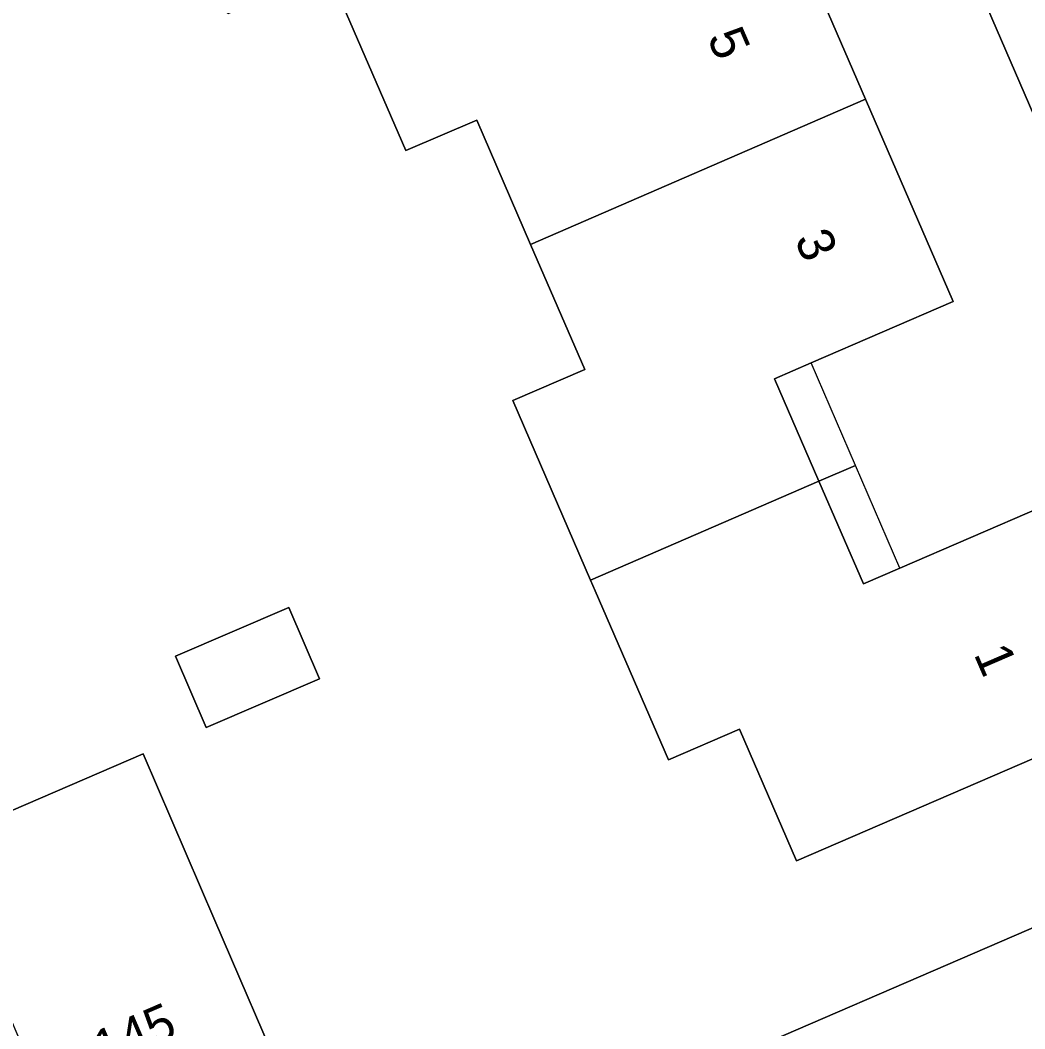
# Model space of a CAD drawing. Extents: x 157767 to 159172, y 387839 to 389425.
# Drawn here: x 158221.29 to 158248.51, y 388608.77 to 388636.12 of the extents above; entities that cross this region are included whole.
import ezdxf

# ---------------------------------------------------------------- set-up
doc = ezdxf.new("R2010")
doc.units = 0
for name, color, linetype in [('IMGEO_Erf', 7, 'Continuous'), ('IMGEO_Muur', 7, 'Continuous'), ('IMGEO_Pand', 7, 'Continuous'), ('IMGEO_Pand_nummerreeks', 7, 'Continuous'), ('IMGEO_Pand_overbouw', 7, 'Continuous'), ('IMGEO_Voetpad_open', 7, 'Continuous')]:
    doc.layers.add(name, color=color, linetype=linetype)

msp = doc.modelspace()

# ---------------------------------------------------------------- linework, layer by layer
at = {"layer": 'IMGEO_Erf'}
for points in [[(158255.423, 388618.118), (158233.123, 388669.657)], [(158251.413, 388617.259), (158242.316, 388613.323), (158240.772, 388616.892), (158238.85, 388616.06), (158236.865, 388620.649), (158236.741, 388620.936), (158234.634, 388625.804), (158236.581, 388626.646), (158235.115, 388630.034), (158233.656, 388633.407), (158231.74, 388632.579), (158229.626, 388637.464), (158226.913, 388636.29), (158223.341, 388644.546), (158227.994, 388646.559), (158226.526, 388649.952), (158224.628, 388649.131), (158222.51, 388654.026), (158222.405, 388654.268), (158220.42, 388658.856), (158222.342, 388659.688), (158220.415, 388664.141)], [(158241.83, 388639.421), (158244.188, 388633.972), (158246.561, 388628.487), (158242.715, 388626.823), (158241.725, 388626.395), (158242.926, 388623.62), (158244.133, 388620.832), (158245.122, 388621.26), (158248.963, 388622.922)], [(158198.873, 388607.409), (158203.687, 388609.482), (158204.504, 388607.586), (158207.946, 388609.068), (158211.319, 388610.521), (158210.496, 388612.433), (158215.381, 388614.537), (158220.214, 388616.618), (158221.047, 388614.685), (158224.622, 388616.225), (158226.565, 388611.712), (158228.543, 388607.119)], [(158248.219, 388611.293), (158253.069, 388613.388)], [(158193.545, 388587.67), (158231.329, 388603.995), (158248.219, 388611.293)]]:
    msp.add_lwpolyline(points, dxfattribs=at)
msp.add_lwpolyline([(158225.497, 388618.874), (158228.567, 388620.196), (158229.399, 388618.263), (158226.329, 388616.942)], close=True, dxfattribs=at)
at = {"layer": 'IMGEO_Muur'}
msp.add_lwpolyline([(158231.329, 388603.995), (158248.219, 388611.293)], dxfattribs=at)
at = {"layer": 'IMGEO_Pand'}
for points in [[(158235.776, 388640.14), (158229.626, 388637.464), (158231.74, 388632.579), (158233.656, 388633.407), (158235.115, 388630.034), (158244.188, 388633.972), (158241.83, 388639.421), (158238.006, 388637.766), (158236.993, 388637.328)], [(158244.188, 388633.972), (158235.115, 388630.034), (158236.581, 388626.646), (158234.634, 388625.804), (158236.741, 388620.936), (158242.926, 388623.62), (158241.725, 388626.395), (158242.715, 388626.823), (158246.561, 388628.487)], [(158236.741, 388620.936), (158236.865, 388620.649), (158238.85, 388616.06), (158240.772, 388616.892), (158242.316, 388613.323), (158251.413, 388617.259), (158248.963, 388622.922), (158245.122, 388621.26), (158244.133, 388620.832), (158242.926, 388623.62)], [(158225.497, 388618.874), (158226.329, 388616.942), (158229.399, 388618.263), (158228.567, 388620.196)], [(158215.381, 388614.537), (158218.06, 388608.375), (158220.806, 388609.558), (158221.226, 388608.582), (158222.903, 388604.69), (158228.543, 388607.119), (158226.565, 388611.712), (158224.622, 388616.225), (158221.047, 388614.685), (158220.214, 388616.618)]]:
    msp.add_lwpolyline(points, close=True, dxfattribs=at)
at = {"layer": 'IMGEO_Pand_overbouw'}
for points in [[(158242.715, 388626.823), (158241.725, 388626.395), (158242.926, 388623.62), (158243.916, 388624.048)], [(158242.926, 388623.62), (158244.133, 388620.832), (158245.122, 388621.26), (158243.916, 388624.048)]]:
    msp.add_lwpolyline(points, close=True, dxfattribs=at)
at = {"layer": 'IMGEO_Voetpad_open'}
for points in [[(158233.123, 388669.657), (158255.423, 388618.118)], [(158253.069, 388613.388), (158248.219, 388611.293), (158231.329, 388603.995), (158193.545, 388587.67)]]:
    msp.add_lwpolyline(points, dxfattribs=at)

# ---------------------------------------------------------------- texts
at = {"layer": 'IMGEO_Pand_nummerreeks'}
for s, rotation, p in [('5', 293.4001, (158239.89, 388635.647)), ('3', 293.395, (158242.255, 388630.18)), ('1', 293.3949, (158247.113, 388618.936)), ('145', 23.3003, (158223.544, 388607.71))]:
    msp.add_text(s, height=1, rotation=rotation, dxfattribs=at).set_placement(p)

doc.saveas('drawing.dxf')
